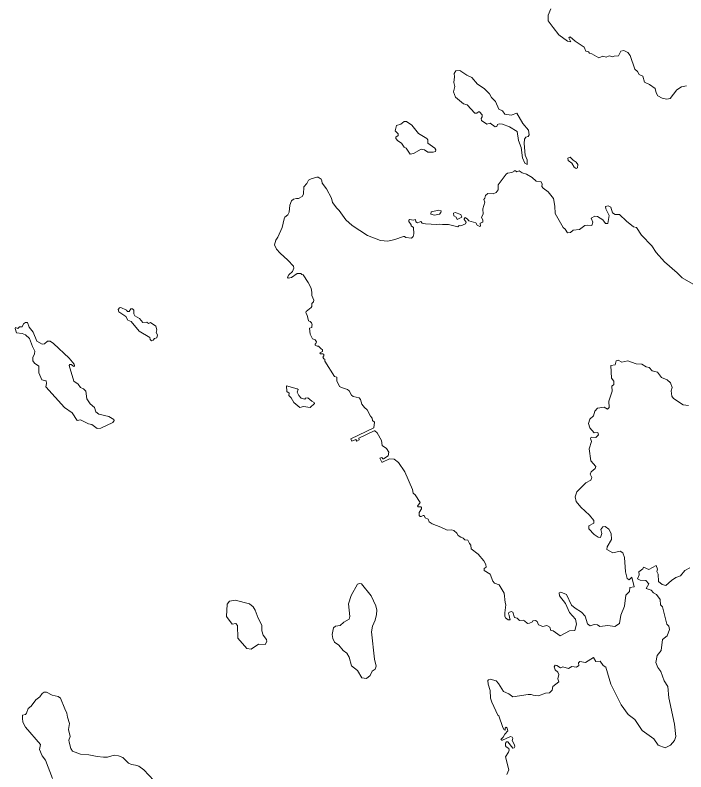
# Model space of a CAD drawing. Extents: x 369010 to 735936, y 6377141 to 6616555.
# Drawn here: x 380641 to 383427, y 6469182 to 6472326 of the extents above; entities that cross this region are included whole.
import ezdxf

# ---------------------------------------------------------------- set-up
doc = ezdxf.new("R2010")
doc.units = 0
doc.header["$LTSCALE"] = 40
doc.layers.add('3', color=7, linetype='Continuous', lineweight=13)

msp = doc.modelspace()

# ---------------------------------------------------------------- linework, layer by layer
at = {"layer": '3'}
for points in [[(382866.53, 6472352.62), (382854.95, 6472325.81), (382854.95, 6472301.65), (382870.84, 6472280.13), (382875.3, 6472274.84), (382898.97, 6472244.55), (382934.72, 6472217.9), (382948.95, 6472215.59), (382940.84, 6472231.81), (382946.14, 6472236.44), (382967.49, 6472218.4), (383003.74, 6472193.24), (383011.84, 6472176.03), (383022.27, 6472173.22), (383027.07, 6472167.43), (383036.5, 6472164.61), (383065.63, 6472148.39), (383082.52, 6472156.01), (383095.26, 6472151.37), (383108.17, 6472157), (383122.9, 6472152.7), (383129.52, 6472156.01), (383147.39, 6472156.5), (383156.99, 6472176.03), (383168.91, 6472178.51), (383185.46, 6472170.9), (383195.55, 6472158.49), (383214.59, 6472100.89), (383226.34, 6472091.79)], [(383226.34, 6472091.79), (383233.12, 6472079.87), (383248.02, 6472071.76), (383255.63, 6472047.6), (383276.15, 6472037.5), (383298.99, 6472020.95), (383303.3, 6472002.75), (383310.41, 6471990.5), (383327.96, 6471980.9), (383347.98, 6471977.1), (383362.22, 6471979.91), (383389.69, 6472016.15), (383409.22, 6472028.07), (383429.58, 6472032.87)], [(381912.57, 6471643.77), (381899.66, 6471652.38), (381893.7, 6471652.38), (381869.87, 6471645.43), (381859.28, 6471640.13), (381852.32, 6471626.23), (381840.41, 6471612.99), (381838.42, 6471581.87), (381832.79, 6471571.94), (381817.9, 6471563.67), (381808.96, 6471564), (381797.05, 6471561.35), (381788.44, 6471554.07), (381782.15, 6471536.19), (381779.5, 6471506.73), (381773.21, 6471496.8), (381761.3, 6471487.2), (381757.66, 6471479.26), (381750.04, 6471443.51), (381731.51, 6471403.79), (381723.23, 6471391.54), (381718.27, 6471371.35), (381726.87, 6471353.15), (381741.11, 6471336.6), (381772.88, 6471308.46), (381797.05, 6471282.97), (381798.37, 6471275.36), (381792.74, 6471260.3), (381778.18, 6471247.06), (381772.22, 6471237.13), (381774.54, 6471233.16), (381789.43, 6471236.13), (381812.27, 6471252.35), (381827.17, 6471253.02), (381831.47, 6471248.71), (381837.1, 6471246.73), (381858.28, 6471215.28), (381870.2, 6471191.45), (381873.51, 6471173.57), (381873.51, 6471161.66), (381882.11, 6471141.8), (381879.8, 6471135.18), (381873.51, 6471127.23), (381872.85, 6471115.65), (381870.53, 6471111.68), (381850.01, 6471095.12), (381848.35, 6471088.5), (381853.65, 6471078.91), (381859.61, 6471055.73), (381865.9, 6471053.09), (381871.19, 6471047.46), (381874.17, 6471039.18), (381873.51, 6471034.55), (381872.68, 6471027.6), (381862.92, 6471025.94), (381866.89, 6471000.79), (381875.83, 6470981.59), (381886.75, 6470977.29), (381893.04, 6470969.01), (381890.39, 6470961.4), (381887.08, 6470959.41), (381887.74, 6470954.12), (381895.35, 6470950.14), (381901.31, 6470950.14), (381913.56, 6470937.9), (381917.2, 6470936.9), (381917.2, 6470928.63), (381906.61, 6470922.84), (381908.6, 6470919.03), (381918.86, 6470918.37), (381922.83, 6470916.05), (381923.49, 6470910.75), (381918.36, 6470905.46), (381922.5, 6470898.51), (381926.8, 6470897.18), (381927.13, 6470888.91), (381967.02, 6470824.69), (381977.28, 6470821.38), (381977.61, 6470806.49), (381988.53, 6470783.65), (381996.81, 6470779.01), (382021.97, 6470771.07), (382027.92, 6470765.44), (382037.52, 6470747.57), (382044.47, 6470741.28), (382069.3, 6470735.98), (382075.92, 6470728.7), (382080.88, 6470709.5), (382092.47, 6470695.43), (382103.72, 6470686), (382116.3, 6470660.35), (382123.58, 6470652.07), (382125.24, 6470641.81), (382134.18, 6470634.2), (382131.2, 6470611.36), (382035.54, 6470566.01), (382039.51, 6470556.08), (382055.89, 6470562.7), (382059.87, 6470556.41), (382070.46, 6470560.88)], [(383081.69, 6471474.96), (383059.84, 6471489.36), (383048.42, 6471490.68), (383033.69, 6471481.74), (383040.81, 6471465.52), (383036.5, 6471452.61), (383017.47, 6471453.61), (383007.05, 6471451.29), (382984.7, 6471435.07), (382958.55, 6471432.59), (382947.46, 6471422.66), (382935.88, 6471421.17), (382925.45, 6471437.39), (382917.34, 6471444.01), (382884.41, 6471501.27), (382882.59, 6471532.55), (382876.79, 6471564.49), (382854.95, 6471591.14), (382834.42, 6471607.03), (382829.13, 6471614.64), (382830.45, 6471624.24), (382826.48, 6471633.18), (382805.3, 6471635.83), (382789.08, 6471651.38), (382765.24, 6471664.62), (382747.04, 6471670.25), (382734.29, 6471678.86), (382724.7, 6471675.55), (382719.23, 6471679.52), (382713.94, 6471679.52), (382711.62, 6471675.88), (382703.68, 6471672.24), (382685.8, 6471668.93), (382679.84, 6471665.62), (382646.74, 6471620.27), (382647.07, 6471600.41), (382639.46, 6471589.15), (382626.22, 6471583.2), (382603.71, 6471585.18), (382594.77, 6471577.24), (382591.46, 6471564.99), (382587.82, 6471559.69), (382592.13, 6471548.77), (382583.52, 6471521.63), (382584.51, 6471498.79), (382577.89, 6471486.87), (382584.18, 6471473.63), (382583.19, 6471466.35), (382572.27, 6471461.05), (382573.92, 6471449.8), (382570.94, 6471447.32), (382560.35, 6471453.77), (382555.05, 6471463.04), (382524.93, 6471470.98), (382520.3, 6471478.93), (382509.87, 6471484.89), (382505.4, 6471479.59), (382506.23, 6471476.28), (382514.34, 6471466.35), (382511.03, 6471459.4), (382492.33, 6471450.79), (382485.05, 6471451.79), (382479.75, 6471445.83), (382440.36, 6471456.09), (382416.53, 6471455.43), (382404.61, 6471457.74), (382392.69, 6471456.42), (382345.03, 6471459.07), (382332.12, 6471462.05), (382325.83, 6471468.01), (382312.59, 6471463.7), (382305.31, 6471466.68), (382303.65, 6471476.28), (382294.05, 6471473.63), (382280.15, 6471476.28), (382275.52, 6471473.63), (382275.85, 6471468.01), (382285.78, 6471454.43), (382286.44, 6471450.79), (382296.04, 6471444.17), (382297.36, 6471417.69), (382294.39, 6471406.77), (382286.77, 6471399.49), (382263.6, 6471401.47), (382258.64, 6471406.11), (382253.67, 6471406.11), (382218.58, 6471393.2), (382188.79, 6471386.91), (382159, 6471389.23), (382104.39, 6471410.74), (382040.83, 6471451.79), (382014.02, 6471475.62), (381987.21, 6471513.68), (381976.62, 6471524.28), (381958.74, 6471548.11), (381955.1, 6471565.98), (381933.92, 6471604.38), (381915.55, 6471627.88), (381915.22, 6471638.14), (381912.57, 6471643.77)], [(383456.89, 6471208.49), (383411.21, 6471234.64), (383390.35, 6471255.66), (383337.56, 6471301.34), (383302.97, 6471340.4), (383285.42, 6471367.38), (383242.06, 6471411.73), (383222.37, 6471444.01), (383209.95, 6471446.49), (383180, 6471469.33), (383151.86, 6471498.29), (383132.66, 6471497.8), (383122.24, 6471504.58), (383115.12, 6471528.25), (383104.53, 6471534.04), (383092.61, 6471530.73), (383094.6, 6471521.13), (383108.83, 6471493.16), (383102.21, 6471460.23), (383093.6, 6471460.23), (383081.69, 6471474.96)], [(382926.78, 6469881.15), (382901.95, 6469913.43), (382900.13, 6469925.34), (382907.25, 6469929.15), (382931.41, 6469918.23), (382951.44, 6469874.37), (382967.16, 6469861.62), (382992.81, 6469845.9), (383008.53, 6469828.36), (383018.96, 6469797.41), (383029.55, 6469788.8), (383045.61, 6469793.6), (383060.5, 6469793.1), (383069.44, 6469785.99), (383102.54, 6469790.62), (383132, 6469785.49), (383151.53, 6469798.24), (383156.33, 6469832.99), (383171.56, 6469870.56), (383177.68, 6469915.91), (383192.08, 6469930.64), (383194.56, 6469948.18), (383212.77, 6469950.17), (383202.67, 6469991.05), (383191.25, 6469980.12), (383183.64, 6469985.75), (383175.86, 6470013.39), (383171.56, 6470072.48), (383165.43, 6470092.5), (383154.34, 6470098.63), (383123.06, 6470091.51), (383099.23, 6470105.74), (383099.73, 6470117.16), (383118.43, 6470147.12), (383116.11, 6470171.94), (383107.01, 6470190.48), (383091.78, 6470201.4), (383081.36, 6470200.41), (383073.74, 6470188.99), (383077.55, 6470172.44), (383072.25, 6470155.72), (383062.32, 6470156.72), (383046.1, 6470168.63), (383023.76, 6470192.3), (383023.26, 6470203.72), (383044.78, 6470215.14), (383044.78, 6470226.23), (383026.24, 6470248.08), (382990.49, 6470281.34), (382970.8, 6470304.68), (382967.32, 6470324.21), (382974.11, 6470344.73), (383010.69, 6470382.3), (383032.53, 6470393.22), (383036.34, 6470404.64), (383028.73, 6470418.38), (383034.02, 6470427.98), (383050.41, 6470441.71), (383053.22, 6470450.32), (383032.37, 6470474.15), (383024.75, 6470524.63), (383035.18, 6470554.59), (383030.05, 6470567), (383033.86, 6470573.13), (383053.22, 6470571.64), (383064.31, 6470582.56), (383060.83, 6470591.66), (383045.44, 6470591.17), (383027.4, 6470611.19), (383023.1, 6470628.73), (383028.4, 6470647.77), (383043.13, 6470661.67), (383048.75, 6470680.7), (383059.18, 6470692.62), (383087.31, 6470697.75), (383102.04, 6470689.31), (383108.33, 6470695.93), (383106.35, 6470722.58), (383120.08, 6470763.45), (383119.42, 6470784.97), (383127.04, 6470791.09), (383127.04, 6470804.5), (383118.1, 6470817.24), (383115.62, 6470869.71), (383132.83, 6470872.52), (383137.46, 6470890.07), (383145.57, 6470892.88), (383160.3, 6470884.44), (383186.29, 6470890.07), (383220.05, 6470876.82), (383243.88, 6470875.83), (383261.92, 6470864.91), (383274.83, 6470862.1), (383286.25, 6470848.69), (383308.92, 6470842.07), (383325.47, 6470819.73), (383349.8, 6470810.62), (383363.04, 6470797.71), (383369.83, 6470778.18), (383365.53, 6470764.45)], [(383365.53, 6470764.45), (383368.84, 6470743.43), (383374.96, 6470733.5), (383415.84, 6470706.85), (383437.85, 6470704.04)], [(382070.46, 6470560.88), (382069.13, 6470568.82), (382132.19, 6470599.11), (382135.5, 6470599.11), (382144.77, 6470591.17), (382161.98, 6470559.06), (382164.96, 6470537.21), (382183.17, 6470525.29), (382193.43, 6470510.07), (382190.78, 6470494.51), (382170.26, 6470482.59), (382167.94, 6470482.93), (382163.64, 6470488.55), (382156.35, 6470484.91), (382163.97, 6470468.36), (382166.95, 6470468.03), (382196.08, 6470482.59), (382215.61, 6470480.94), (382233.15, 6470466.71), (382258.97, 6470428.31), (382291.41, 6470355.49), (382293.72, 6470339.27), (382302.66, 6470332.98), (382323.51, 6470301.2), (382312.42, 6470286.31), (382314.41, 6470282.67), (382325.5, 6470282.67), (382328.15, 6470280.68), (382328.81, 6470275.38), (382319.54, 6470260.16), (382318.55, 6470246.92), (382323.18, 6470242.28), (382327.49, 6470242.28), (382336.09, 6470247.58), (382339.73, 6470247.58), (382344.37, 6470236.66), (382356.95, 6470232.02), (382360.92, 6470220.77), (382372.5, 6470211.83), (382409.24, 6470198.26), (382435.39, 6470186.01), (382452.94, 6470188), (382463.53, 6470185.02), (382476.11, 6470173.1), (382481.74, 6470164.16), (382491.67, 6470156.55), (382502.26, 6470152.58), (382508.38, 6470145.96), (382520.63, 6470144.97), (382527.58, 6470130.07), (382533.54, 6470123.78), (382534.86, 6470109.05), (382564.65, 6470086.87), (382587.49, 6470058.41), (382596.43, 6470043.18), (382597.42, 6470032.26), (382588.82, 6470026.3), (382588.82, 6470018.69), (382614.64, 6470002.8), (382624.57, 6469973.67), (382631.85, 6469965.39), (382651.71, 6469958.77), (382672.56, 6469923.69), (382676.2, 6469884.96), (382679.51, 6469876.02), (382674.55, 6469842.59), (382675.21, 6469828.36), (382677.86, 6469822.07), (382688.45, 6469814.12), (382696.73, 6469813.79), (382693.75, 6469822.73), (382693.42, 6469832.99), (382690.77, 6469837.96), (382691.1, 6469844.25), (382701.03, 6469848.55), (382708.31, 6469845.24), (382715.59, 6469823.39), (382726.18, 6469819.75), (382735.78, 6469810.15), (382750.68, 6469812.47), (382756.97, 6469809.49), (382768.89, 6469798.9), (382777.16, 6469799.23), (382789.41, 6469805.85), (382791.72, 6469809.16), (382801.99, 6469810.81), (382809.43, 6469806.84), (382814.23, 6469792.61), (382832.27, 6469785.99), (382849.98, 6469789.96), (382861.24, 6469783.51), (382866.04, 6469769.27), (382875.97, 6469767.29), (382904.27, 6469746.43), (382943.33, 6469767.29), (382965.34, 6469768.78), (382971.96, 6469795.92), (382968.98, 6469816.77), (382943.33, 6469843.58), (382926.78, 6469881.15)], [(383443.31, 6470030.11), (383422.29, 6470018.19), (383404.75, 6469996.34), (383385.55, 6469988.73), (383367.35, 6469977.31), (383343.18, 6469956.29), (383328.79, 6469960.59), (383312.73, 6469972.51), (383311.24, 6470003.46), (383305.95, 6470013.89), (383309.42, 6470023.82), (383304.12, 6470039.54), (383273.67, 6470022.99), (383250.83, 6470031.93), (383247.52, 6470024.81), (383231.8, 6470013.39), (383232.79, 6470000.98), (383225.51, 6469983.93), (383237.43, 6469977.81)], [(383237.43, 6469977.81), (383260.27, 6469977.31), (383273.18, 6469962.91), (383262.25, 6469943.05), (383282.44, 6469936.27), (383292.04, 6469925.84), (383304.79, 6469919.22), (383320.01, 6469897.7), (383322, 6469875.36), (383330.11, 6469867.75), (383347.16, 6469794.93), (383356.76, 6469787.31), (383358.58, 6469773.08), (383349.47, 6469746.93), (383329.61, 6469731.7), (383324.32, 6469685.53), (383307.44, 6469666), (383302.14, 6469636.54), (383310.25, 6469615.02), (383322.5, 6469599.3), (383336.23, 6469560.41), (383352.45, 6469537.07), (383356.76, 6469489.4), (383379.1, 6469379.51), (383385.39, 6469328.54), (383379.76, 6469311.49), (383363.04, 6469293.28), (383340.7, 6469282.36), (383312.23, 6469293.28), (383293.2, 6469319.43), (383245.54, 6469353.86), (383214.92, 6469399.54), (383187.78, 6469420.39), (383157.82, 6469459.95), (383114.62, 6469546.5), (383093.77, 6469616.51), (383083.84, 6469623.63), (383070.43, 6469642.17), (383052.89, 6469640.84), (383043.79, 6469656.4), (383010.52, 6469636.54), (382986.52, 6469639.85), (382980.73, 6469635.05), (382982.72, 6469624.13), (382973.12, 6469616.51), (382952.59, 6469619.82), (382939.35, 6469610.72), (382915.52, 6469618), (382905.59, 6469614.53), (382891.36, 6469623.63), (382884.08, 6469625.12), (382880.27, 6469618.83), (382884.08, 6469605.26), (382895.16, 6469595.66), (382898.97, 6469587.05), (382895.66, 6469568.68), (382898.64, 6469556.27), (382874.97, 6469536.9), (382870.84, 6469521.51), (382860.24, 6469509.6), (382843.2, 6469508.93), (382815.39, 6469498.18), (382792.72, 6469500.49), (382783.78, 6469503.47), (382771.2, 6469503.8), (382707.65, 6469493.54), (382691.1, 6469506.12), (382669.25, 6469515.06), (382648.73, 6469549.65), (382639.13, 6469559.91), (382614.3, 6469566.53), (382606.69, 6469564.54), (382604.04, 6469561.56), (382605.04, 6469546.01), (382613.97, 6469519.69), (382615.63, 6469487.92), (382620.26, 6469472.03), (382645.75, 6469417.74), (382650.05, 6469414.76), (382666.6, 6469365.77), (382672.23, 6469356.17), (382676.2, 6469354.85), (382676.86, 6469363.79), (382680.51, 6469367.43), (382684.81, 6469363.79), (382687.46, 6469352.2), (382674.71, 6469338.8), (382667.93, 6469326.38), (382657.67, 6469316.45), (382660.65, 6469315.13), (382660.65, 6469313.14), (382665.28, 6469313.14), (382698.71, 6469329.03), (382705.66, 6469326.38), (382708.31, 6469320.43), (382705.99, 6469312.81), (382715.26, 6469294.61), (382716.59, 6469286.99), (382714.27, 6469282.03), (382708.31, 6469279.71)], [(381217.29, 6469145.32), (381175.25, 6469190.01), (381155.06, 6469205.57), (381141.15, 6469209.87), (381123.94, 6469212.19), (381112.02, 6469218.14), (381087.53, 6469241.31), (381070.32, 6469248.93), (381052.44, 6469250.91), (381024.64, 6469242.64), (381007.43, 6469242.31), (380981.61, 6469245.62), (380947.18, 6469253.23), (380912.76, 6469255.22), (380879.33, 6469267.8), (380872.37, 6469278.72), (380864.76, 6469304.54), (380864.1, 6469313.81), (380869.06, 6469329.03), (380863.11, 6469357.5), (380866.42, 6469383.32), (380858.47, 6469409.14), (380856.16, 6469426.35), (380846.56, 6469443.56), (380828.68, 6469487.92), (380820.08, 6469494.87), (380794.26, 6469500.16), (380771.75, 6469513.24), (380761.82, 6469513.24), (380753.05, 6469508.11), (380742.79, 6469493.54), (380726.9, 6469481.63), (380707.7, 6469454.15), (380695.12, 6469444.55), (380688.5, 6469425.02), (380683.87, 6469420.39), (380671.95, 6469417.08), (380670.96, 6469405.16), (380673.27, 6469387.95), (380683.2, 6469368.09), (380746.1, 6469294.94), (380742.12, 6469274.75), (380753.38, 6469248.27), (380767.28, 6469231.05), (380796.24, 6469153.6)], [(382708.31, 6469279.71), (382686.8, 6469306.85), (382681.83, 6469306.85), (382678.19, 6469300.9), (382677.53, 6469290.63), (382680.84, 6469285.67), (382691.43, 6469278.72), (382693.42, 6469271.44), (382690.44, 6469263.49), (382677.53, 6469244.29), (382692.09, 6469190.01), (382682.82, 6469170.81)]]:
    msp.add_lwpolyline(points, dxfattribs=at)
for points in [[(382560.68, 6472039.16), (382538.17, 6472066.96), (382516.49, 6472075.9), (382487.69, 6472095.76), (382471.14, 6472094.44), (382464.52, 6472083.51), (382466.51, 6472069.61), (382463.53, 6472045.45), (382467.83, 6472029.23), (382461.54, 6472007.38), (382470.48, 6471985.54), (382503.25, 6471958.06), (382518.97, 6471953.43), (382550.09, 6471918.67), (382558.03, 6471918.01), (382565.32, 6471923.97), (382569.95, 6471923.64), (382580.54, 6471912.38), (382581.2, 6471903.78), (382576.57, 6471896.83), (382577.89, 6471888.88), (382600.4, 6471873.66), (382613.64, 6471876.63), (382634.83, 6471861.24), (382642.11, 6471863.06), (382645.09, 6471871.01), (382651.38, 6471873.99), (382665.28, 6471872.33), (382694.41, 6471861.74), (382725.85, 6471842.38), (382731.48, 6471805.63), (382743.4, 6471776.5), (382748.36, 6471732.81), (382757.63, 6471710.97), (382767.23, 6471705.67), (382767.4, 6471724.21), (382759.29, 6471744.73), (382754.65, 6471792.39), (382756.64, 6471811.26), (382761.93, 6471818.54), (382771.2, 6471821.52), (382775.84, 6471829.13), (382773.52, 6471848.17), (382750.02, 6471876.3), (382724.2, 6471919.33), (382701.69, 6471910.73), (382675.21, 6471914.04), (382664.62, 6471928.93), (382650.05, 6471934.89), (382635.82, 6471967), (382619.27, 6471983.22), (382610.99, 6471998.78), (382589.15, 6472021.29)], [(382316.73, 6471834.6), (382288.76, 6471868.69), (382266.25, 6471884.25), (382256.65, 6471884.58), (382242.42, 6471872.66), (382225.2, 6471867.37), (382219.25, 6471845.52), (382231.16, 6471833.11), (382231.16, 6471826.49), (382222.23, 6471819.54), (382222.23, 6471813.58), (382229.84, 6471803.98), (382246.06, 6471793.72), (382257.31, 6471777.83), (382264.93, 6471773.53), (382281.81, 6471748.04), (382296.04, 6471751.35), (382327.82, 6471769.22), (382341.72, 6471766.24), (382354.96, 6471756.64), (382376.81, 6471756.64), (382386.41, 6471759.95), (382388.39, 6471766.91), (382384.42, 6471772.86), (382354.63, 6471794.71), (382354.63, 6471808.28), (382350.33, 6471812.92)], [(382970.8, 6471688.79), (382976.59, 6471691.1), (382978.41, 6471704.84), (382971.3, 6471714.94), (382958.06, 6471723.05), (382946.64, 6471735.29), (382937.04, 6471731.98), (382938.03, 6471722.55), (382952.76, 6471711.63), (382962.36, 6471693.92)], [(382401.3, 6471515.34), (382369.52, 6471508.72), (382367.54, 6471499.12), (382382.76, 6471494.49), (382403.95, 6471498.79), (382409.58, 6471505.74), (382409.91, 6471513.35)], [(382492.33, 6471498.13), (382469.16, 6471506.07), (382462.21, 6471503.09), (382462.54, 6471492.5), (382472.8, 6471486.87), (382477.43, 6471477.27), (382496.3, 6471487.2)], [(381123.28, 6471052.76), (381156.38, 6471013.37), (381199.74, 6470986.89), (381202.06, 6470977.62), (381207.35, 6470973.31), (381213.97, 6470974.97), (381219.93, 6470982.91), (381229.53, 6470985.89), (381231.85, 6470997.48), (381226.88, 6471007.41), (381228.87, 6471018.99), (381224.9, 6471033.89), (381203.05, 6471049.11), (381195.44, 6471045.14), (381187.49, 6471049.78), (381170.61, 6471049.45), (381157.37, 6471065.67), (381137.84, 6471076.26), (381133.87, 6471085.53), (381134.53, 6471100.42), (381128.91, 6471106.05), (381121.62, 6471105.06), (381114.01, 6471095.12), (381107.72, 6471095.12), (381103.42, 6471100.09), (381079.59, 6471111.01), (381074.29, 6471109.69), (381068.66, 6471102.74), (381070.98, 6471093.14), (381100.44, 6471074.27), (381108.71, 6471059.04)], [(380800.55, 6470962.06), (380785.65, 6470971.33), (380774.73, 6470971.33), (380762.81, 6470960.4), (380753.71, 6470959.41), (380731.53, 6470971.33), (380715.64, 6471009.39), (380699.75, 6471029.92), (380692.14, 6471049.11), (380683.87, 6471049.45), (380675.59, 6471043.16), (380670.63, 6471030.91), (380659.04, 6471030.91), (380652.09, 6471023.63), (380642.16, 6471028.26), (380640.83, 6471024.29), (380646.79, 6471005.75), (380669.96, 6471002.77), (380683.87, 6470997.48), (380700.75, 6470981.92), (380712.33, 6470949.15), (380723.26, 6470929.95), (380721.93, 6470919.36), (380714.65, 6470903.8), (380714.65, 6470889.9), (380721.93, 6470879.31), (380739.14, 6470867.39), (380739.48, 6470839.92), (380751.39, 6470810.79), (380769.76, 6470806.82), (380771.75, 6470795.23), (380768.44, 6470781), (380845.23, 6470695.1), (380878, 6470673.59), (380897.86, 6470642.14), (380912.1, 6470645.12), (380946.19, 6470627.91), (380958.77, 6470624.93), (380981.61, 6470608.71), (380996.17, 6470610.03), (381047.15, 6470632.87), (381052.77, 6470641.15), (381050.46, 6470646.44), (381029.6, 6470658.36), (380988.23, 6470667.63), (380975.65, 6470677.56), (380970.02, 6470696.26), (380952.81, 6470711.49), (380939.24, 6470732.34), (380934.94, 6470763.12), (380924.34, 6470772.72), (380911.76, 6470778.68), (380903.16, 6470792.58), (380884.62, 6470805.16), (380865.75, 6470870.04), (380868.4, 6470874.67), (380873.04, 6470874.34), (380883.96, 6470865.41), (380886.94, 6470868.38), (380886.28, 6470876), (380865.09, 6470900.82)], [(381797.87, 6470716.12), (381823.2, 6470695.6), (381839.08, 6470699.9), (381866.56, 6470695.43), (381884.1, 6470711.82), (381883.44, 6470716.78), (381873.18, 6470721.42), (381856.63, 6470735.65), (381847.36, 6470734.33), (381844.38, 6470731.02), (381829.15, 6470734.99), (381819.55, 6470745.25), (381812.27, 6470759.81), (381816.91, 6470771.07), (381812.93, 6470773.72), (381767.92, 6470785.96), (381769.9, 6470762.79), (381779.17, 6470755.84), (381777.52, 6470746.24), (381787.78, 6470736.31)], [(382025.28, 6469879.66), (382030.9, 6469826.7), (382027.92, 6469815.78), (382006.74, 6469803.86), (381991.18, 6469789.96), (381971.32, 6469787.31), (381963.38, 6469780.69), (381957.75, 6469753.22), (381960.73, 6469735.34), (381967.02, 6469720.45), (381985.89, 6469708.53), (382002.77, 6469686.69), (382018.66, 6469675.43), (382027.92, 6469657.89), (382037.85, 6469621.81), (382062.35, 6469603.6), (382081.55, 6469572.82), (382100.75, 6469570.17), (382115.97, 6469582.75), (382123.92, 6469600.62), (382136.16, 6469608.9), (382140.14, 6469620.82), (382133.85, 6469650.61), (382121.27, 6469763.81), (382125.57, 6469787.64), (382136.16, 6469811.48), (382142.12, 6469835.31), (382143.45, 6469853.18), (382139.14, 6469871.06), (382119.61, 6469913.43), (382078.9, 6469962.75), (382071.62, 6469965.06), (382063.01, 6469962.08), (382036.86, 6469914.75)], [(381613.67, 6469879.66), (381555.41, 6469894.89), (381531.58, 6469891.25), (381521.65, 6469878.67), (381518.67, 6469827.03), (381541.84, 6469794.93), (381557.89, 6469798.9), (381564.35, 6469789.3), (381565.67, 6469736.67), (381603.74, 6469694.63), (381620.95, 6469691.32), (381651.4, 6469712.17), (381679.21, 6469710.85), (381686.16, 6469723.1), (381684.5, 6469732.36), (381671.26, 6469749.91), (381665.97, 6469767.78), (381664.97, 6469791.62), (381649.75, 6469820.74), (381637.17, 6469853.84), (381629.56, 6469867.75)]]:
    msp.add_lwpolyline(points, close=True, dxfattribs=at)

doc.saveas('drawing.dxf')
